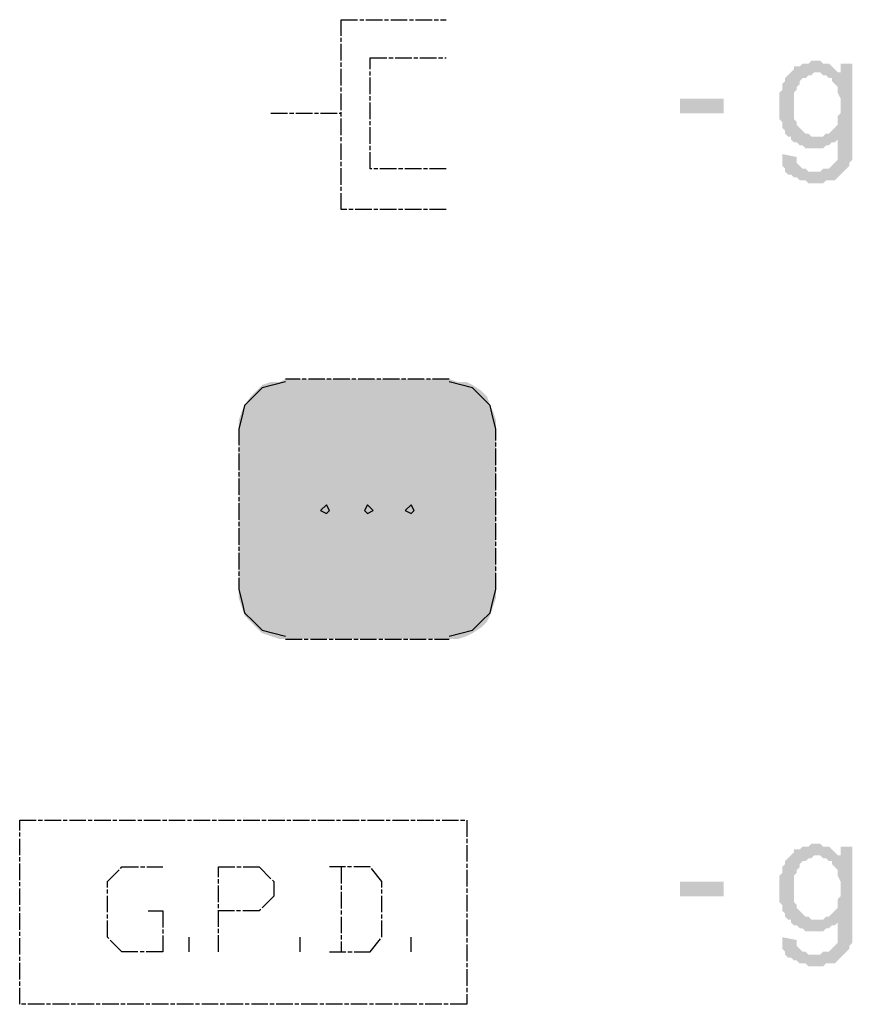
# Model space of a CAD drawing. Header units: millimetres. Extents: x -523 to 1404227, y -783705 to 1038705.
# Tile 403 of 508: x 708412 to 709619, y 226642 to 228069. Entities that reach past the tile are written whole.
import ezdxf

# ---------------------------------------------------------------- set-up
doc = ezdxf.new("R2010")
doc.units = ezdxf.units.MM
doc.linetypes.add('ACAD_ISO08W100', pattern=[36, 24, -3, 6, -3])
doc.layers.add('!!ELEKTRYKA', color=7, linetype='Continuous')

msp = doc.modelspace()

# ---------------------------------------------------------------- hatches: boundary and pattern name
at = {"layer": '!!ELEKTRYKA', "linetype": 'ACAD_ISO08W100'}
for points in [[(709563.75, 228009.77), (709563.75, 228009.77), (709559.52, 228009.77), (709555.28, 228005.54), (709551.05, 228005.54), (709546.82, 228005.54), (709542.58, 228001.31), (709538.35, 228001.31), (709534.12, 228001.31), (709534.12, 227997.07), (709529.88, 227992.84), (709567.98, 227992.84), (709572.22, 227992.84), (709576.45, 227988.61), (709601.85, 227992.84), (709601.85, 227992.84), (709597.62, 227992.84), (709593.38, 227997.07), (709589.15, 228001.31), (709589.15, 228001.31), (709584.92, 228005.54), (709580.68, 228005.54), (709576.45, 228005.54), (709572.22, 228009.77)], [(709618.79, 228005.54), (709601.85, 228005.54), (709601.85, 227992.84), (709576.45, 227988.61), (709580.68, 227988.61), (709584.92, 227984.37), (709589.15, 227984.37), (709589.15, 227980.14), (709593.38, 227975.91), (709593.38, 227975.91), (709597.62, 227971.67), (709597.62, 227967.44), (709597.62, 227963.2), (709601.85, 227954.74), (709601.85, 227950.5), (709601.85, 227946.27), (709601.85, 227942.04), (709601.85, 227933.57), (709597.62, 227929.34), (709597.62, 227925.1), (709597.62, 227920.87), (709597.62, 227916.64), (709593.38, 227912.4), (709593.38, 227912.4), (709589.15, 227908.17), (709584.92, 227903.94), (709580.68, 227903.94), (709576.45, 227899.7), (709572.22, 227899.7), (709567.98, 227899.7), (709618.79, 227899.7)], [(709529.88, 227992.84), (709525.65, 227988.61), (709521.42, 227984.37), (709521.42, 227980.14), (709517.18, 227975.91), (709517.18, 227975.91), (709517.18, 227971.67), (709517.18, 227967.44), (709512.95, 227963.2), (709512.95, 227958.97), (709512.95, 227954.74), (709512.95, 227950.5), (709512.95, 227946.27), (709512.95, 227946.27), (709512.95, 227937.8), (709512.95, 227933.57), (709512.95, 227929.34), (709512.95, 227925.1), (709517.18, 227920.87), (709517.18, 227916.64), (709517.18, 227912.4), (709521.42, 227908.17), (709521.42, 227903.94), (709525.65, 227899.7), (709529.88, 227899.7), (709529.88, 227895.47), (709534.12, 227891.24), (709538.35, 227891.24), (709542.58, 227887), (709546.82, 227887), (709551.05, 227882.77), (709555.28, 227882.77), (709559.52, 227882.77), (709563.75, 227882.77), (709567.98, 227882.77), (709572.22, 227882.77), (709576.45, 227882.77), (709580.68, 227887), (709584.92, 227887), (709589.15, 227891.24), (709593.38, 227891.24), (709597.62, 227895.47), (709597.62, 227899.7), (709618.79, 227899.7), (709567.98, 227899.7), (709563.75, 227899.7), (709559.52, 227899.7), (709555.28, 227903.94), (709551.05, 227903.94), (709546.82, 227908.17), (709542.58, 227912.4), (709542.58, 227912.4), (709542.58, 227912.4), (709538.35, 227916.64), (709538.35, 227920.87), (709534.12, 227925.1), (709534.12, 227929.34), (709534.12, 227933.57), (709534.12, 227942.04), (709534.12, 227946.27), (709534.12, 227950.5), (709534.12, 227954.74), (709534.12, 227958.97), (709534.12, 227963.2), (709538.35, 227967.44), (709538.35, 227971.67), (709542.58, 227975.91), (709542.58, 227980.14), (709546.82, 227984.37), (709551.05, 227984.37), (709555.28, 227988.61), (709559.52, 227988.61), (709563.75, 227992.84), (709567.98, 227992.84)], [(709618.79, 227899.7), (709597.62, 227899.7), (709597.62, 227870.07), (709597.62, 227870.07), (709597.62, 227865.84), (709593.38, 227861.6), (709589.15, 227857.37), (709589.15, 227857.37), (709589.15, 227857.37), (709584.92, 227853.14), (709580.68, 227853.14), (709576.45, 227853.14), (709572.22, 227848.9), (709563.75, 227848.9), (709521.42, 227848.9), (709525.65, 227844.67), (709529.88, 227844.67), (709529.88, 227844.67), (709534.12, 227840.44), (709538.35, 227840.44), (709542.58, 227836.2), (709546.82, 227836.2), (709551.05, 227836.2), (709555.28, 227831.97), (709559.52, 227831.97), (709563.75, 227831.97), (709567.98, 227831.97), (709576.45, 227831.97), (709580.68, 227836.2), (709584.92, 227836.2), (709589.15, 227836.2), (709593.38, 227836.2), (709597.62, 227840.44), (709597.62, 227840.44), (709601.85, 227844.67), (709606.09, 227848.9), (709610.32, 227853.14), (709610.32, 227853.14), (709614.55, 227857.37), (709614.55, 227861.6), (709618.79, 227865.84), (709618.79, 227870.07), (709618.79, 227870.07), (709618.79, 227878.54), (709618.79, 227882.77), (709618.79, 227887), (709618.79, 227891.24)], [(709517.18, 227874.3), (709517.18, 227857.37), (709521.42, 227853.14), (709521.42, 227848.9), (709563.75, 227848.9), (709559.52, 227848.9), (709555.28, 227848.9), (709551.05, 227853.14), (709546.82, 227853.14), (709542.58, 227857.37), (709542.58, 227857.37), (709538.35, 227861.6), (709538.35, 227865.84), (709538.35, 227870.07)], [(709563.75, 226875.21), (709563.75, 226875.21), (709559.52, 226875.21), (709555.28, 226870.98), (709551.05, 226870.98), (709546.82, 226870.98), (709542.58, 226866.74), (709538.35, 226866.74), (709534.12, 226866.74), (709534.12, 226862.51), (709529.88, 226858.28), (709567.98, 226858.28), (709572.22, 226858.28), (709576.45, 226854.04), (709601.85, 226858.28), (709601.85, 226858.28), (709597.62, 226858.28), (709593.38, 226862.51), (709589.15, 226866.74), (709589.15, 226866.74), (709584.92, 226870.98), (709580.68, 226870.98), (709576.45, 226870.98), (709572.22, 226875.21)], [(709618.79, 226870.98), (709601.85, 226870.98), (709601.85, 226858.28), (709576.45, 226854.04), (709580.68, 226854.04), (709584.92, 226849.81), (709589.15, 226849.81), (709589.15, 226845.58), (709593.38, 226841.34), (709593.38, 226841.34), (709597.62, 226837.11), (709597.62, 226832.88), (709597.62, 226828.64), (709601.85, 226820.18), (709601.85, 226815.94), (709601.85, 226811.71), (709601.85, 226807.48), (709601.85, 226799.01), (709597.62, 226794.77), (709597.62, 226790.54), (709597.62, 226786.31), (709597.62, 226782.07), (709593.38, 226777.84), (709593.38, 226777.84), (709589.15, 226773.61), (709584.92, 226769.37), (709580.68, 226769.37), (709576.45, 226765.14), (709572.22, 226765.14), (709567.98, 226765.14), (709618.79, 226765.14)], [(709529.88, 226858.28), (709525.65, 226854.04), (709521.42, 226849.81), (709521.42, 226845.58), (709517.18, 226841.34), (709517.18, 226841.34), (709517.18, 226837.11), (709517.18, 226832.88), (709512.95, 226828.64), (709512.95, 226824.41), (709512.95, 226820.18), (709512.95, 226815.94), (709512.95, 226811.71), (709512.95, 226811.71), (709512.95, 226803.24), (709512.95, 226799.01), (709512.95, 226794.77), (709512.95, 226790.54), (709517.18, 226786.31), (709517.18, 226782.07), (709517.18, 226777.84), (709521.42, 226773.61), (709521.42, 226769.37), (709525.65, 226765.14), (709529.88, 226765.14), (709529.88, 226760.91), (709534.12, 226756.67), (709538.35, 226756.67), (709542.58, 226752.44), (709546.82, 226752.44), (709551.05, 226748.21), (709555.28, 226748.21), (709559.52, 226748.21), (709563.75, 226748.21), (709567.98, 226748.21), (709572.22, 226748.21), (709576.45, 226748.21), (709580.68, 226752.44), (709584.92, 226752.44), (709589.15, 226756.67), (709593.38, 226756.67), (709597.62, 226760.91), (709597.62, 226765.14), (709618.79, 226765.14), (709567.98, 226765.14), (709563.75, 226765.14), (709559.52, 226765.14), (709555.28, 226769.37), (709551.05, 226769.37), (709546.82, 226773.61), (709542.58, 226777.84), (709542.58, 226777.84), (709542.58, 226777.84), (709538.35, 226782.07), (709538.35, 226786.31), (709534.12, 226790.54), (709534.12, 226794.77), (709534.12, 226799.01), (709534.12, 226807.48), (709534.12, 226811.71), (709534.12, 226815.94), (709534.12, 226820.18), (709534.12, 226824.41), (709534.12, 226828.64), (709538.35, 226832.88), (709538.35, 226837.11), (709542.58, 226841.34), (709542.58, 226845.58), (709546.82, 226849.81), (709551.05, 226849.81), (709555.28, 226854.04), (709559.52, 226854.04), (709563.75, 226858.28), (709567.98, 226858.28)], [(709618.79, 226765.14), (709597.62, 226765.14), (709597.62, 226735.51), (709597.62, 226735.51), (709597.62, 226731.27), (709593.38, 226727.04), (709589.15, 226722.81), (709589.15, 226722.81), (709589.15, 226722.81), (709584.92, 226718.57), (709580.68, 226718.57), (709576.45, 226718.57), (709572.22, 226714.34), (709563.75, 226714.34), (709521.42, 226714.34), (709525.65, 226710.11), (709529.88, 226710.11), (709529.88, 226710.11), (709534.12, 226705.87), (709538.35, 226705.87), (709542.58, 226701.64), (709546.82, 226701.64), (709551.05, 226701.64), (709555.28, 226697.41), (709559.52, 226697.41), (709563.75, 226697.41), (709567.98, 226697.41), (709576.45, 226697.41), (709580.68, 226701.64), (709584.92, 226701.64), (709589.15, 226701.64), (709593.38, 226701.64), (709597.62, 226705.87), (709597.62, 226705.87), (709601.85, 226710.11), (709606.09, 226714.34), (709610.32, 226718.57), (709610.32, 226718.57), (709614.55, 226722.81), (709614.55, 226727.04), (709618.79, 226731.27), (709618.79, 226735.51), (709618.79, 226735.51), (709618.79, 226743.97), (709618.79, 226748.21), (709618.79, 226752.44), (709618.79, 226756.67)], [(709517.18, 226739.74), (709517.18, 226722.81), (709521.42, 226718.57), (709521.42, 226714.34), (709563.75, 226714.34), (709559.52, 226714.34), (709555.28, 226714.34), (709551.05, 226718.57), (709546.82, 226718.57), (709542.58, 226722.81), (709542.58, 226722.81), (709538.35, 226727.04), (709538.35, 226731.27), (709538.35, 226735.51)]]:
    msp.add_hatch(color=7, dxfattribs=at).paths.add_polyline_path(points)

# ---------------------------------------------------------------- linework, layer by layer
at = {"layer": '!!ELEKTRYKA', "color": 5, "linetype": 'ACAD_ISO08W100', "lineweight": -3}
for points in [[(709030.34, 227793.87), (708877.93, 227793.87), (708877.93, 228069.04), (709030.34, 228069.04)], [(709030.34, 227853.14), (708920.27, 227853.14), (708920.27, 228014.01), (709030.34, 228014.01)], [(708776.33, 227933.57), (708877.93, 227933.57)], [(708797.5, 227544.09), (708780.56, 227539.86), (708763.63, 227535.63), (708750.93, 227522.93), (708738.23, 227510.23), (708734, 227493.29), (708729.76, 227476.36), (708729.76, 227243.52), (708734, 227226.59), (708738.23, 227209.65), (708750.93, 227196.95), (708763.63, 227184.25), (708780.56, 227180.02), (708797.5, 227175.78)], [(709034.57, 227548.33), (708797.5, 227548.33)], [(709034.57, 227175.78), (709051.5, 227180.02), (709068.44, 227184.25), (709081.14, 227196.95), (709093.84, 227209.65), (709098.07, 227226.59), (709102.31, 227243.52), (709102.31, 227476.36), (709098.07, 227493.29), (709093.84, 227510.23), (709081.14, 227522.93), (709068.44, 227535.63), (709051.5, 227539.86), (709034.57, 227544.09)], [(708797.5, 227171.55), (709034.57, 227171.55)], [(708598.53, 226777.84), (708619.69, 226777.84), (708619.69, 226718.57), (708560.43, 226718.57), (708539.26, 226739.74), (708539.26, 226820.18), (708560.43, 226841.34), (708619.69, 226841.34)], [(708700.13, 226718.57), (708700.13, 226841.34), (708759.4, 226841.34), (708780.56, 226820.18), (708780.56, 226799.01), (708759.4, 226777.84), (708700.13, 226777.84)], [(708861, 226718.57), (708920.27, 226718.57), (708937.2, 226739.74), (708937.2, 226820.18), (708920.27, 226841.34), (708861, 226841.34)], [(708877.93, 226841.34), (708877.93, 226718.57)], [(708657.79, 226718.57), (708657.79, 226739.74)], [(708818.67, 226718.57), (708818.67, 226739.74)], [(708979.54, 226718.57), (708979.54, 226739.74)]]:
    msp.add_lwpolyline(points, dxfattribs=at)
at = {"layer": '!!ELEKTRYKA', "color": 7, "linetype": 'ACAD_ISO08W100', "lineweight": -3}
for points in [[(708856.77, 227366.29), (708848.3, 227357.82), (708856.77, 227353.59), (708861, 227357.82)], [(708916.03, 227366.29), (708911.8, 227357.82), (708916.03, 227353.59), (708924.5, 227357.82)], [(708979.54, 227366.29), (708971.07, 227357.82), (708979.54, 227353.59), (708983.77, 227357.82)]]:
    msp.add_lwpolyline(points, close=True, dxfattribs=at)
at = {"layer": '!!ELEKTRYKA', "color": 5, "linetype": 'ACAD_ISO08W100', "lineweight": -3}
msp.add_lwpolyline([(709059.97, 226909.08), (709059.97, 226642.37), (708412.25, 226642.37), (708412.25, 226909.08)], close=True, dxfattribs=at)
at = {"layer": '!!ELEKTRYKA', "color": 7, "linetype": 'ACAD_ISO08W100', "lineweight": -3}
for points in [[(709369.01, 227933.57), (709369.01, 227954.74), (709432.51, 227933.57), (709432.51, 227954.74)], [(709369.01, 226799.01), (709369.01, 226820.18), (709432.51, 226799.01), (709432.51, 226820.18)]]:
    msp.add_solid(points, dxfattribs=at)
at = {"layer": '!!ELEKTRYKA', "color": 150, "linetype": 'ACAD_ISO08W100', "lineweight": -3}
for points in [[(708763.63, 227539.86), (709081.14, 227531.39), (708755.16, 227531.39)], [(708776.33, 227544.09), (709068.44, 227539.86), (708763.63, 227539.86)], [(708763.63, 227539.86), (709068.44, 227539.86), (709081.14, 227531.39)], [(708776.33, 227544.09), (709059.97, 227544.09), (709068.44, 227539.86)], [(708797.5, 227548.33), (709047.27, 227544.09), (708789.03, 227544.09)], [(708797.5, 227548.33), (709034.57, 227548.33), (709047.27, 227544.09)], [(708755.16, 227531.39), (709089.61, 227522.93), (708746.7, 227522.93)], [(708755.16, 227531.39), (709081.14, 227531.39), (709089.61, 227522.93)], [(708746.7, 227522.93), (709093.84, 227510.23), (708738.23, 227510.23)], [(708746.7, 227522.93), (709089.61, 227522.93), (709093.84, 227510.23)], [(708734, 227501.76), (709102.31, 227489.06), (708729.76, 227489.06)], [(708738.23, 227510.23), (709098.07, 227501.76), (708734, 227501.76)], [(708734, 227501.76), (709098.07, 227501.76), (709102.31, 227489.06)], [(708738.23, 227510.23), (709093.84, 227510.23), (709098.07, 227501.76)], [(708729.76, 227489.06), (709102.31, 227476.36), (708729.76, 227476.36)], [(708729.76, 227489.06), (709102.31, 227489.06), (709102.31, 227476.36)], [(708729.76, 227476.36), (709102.31, 227243.52), (708729.76, 227243.52)], [(708729.76, 227476.36), (709102.31, 227476.36), (709102.31, 227243.52)], [(708729.76, 227243.52), (709102.31, 227230.82), (708729.76, 227230.82)], [(708729.76, 227243.52), (709102.31, 227243.52), (709102.31, 227230.82)], [(708729.76, 227230.82), (709098.07, 227218.12), (708734, 227218.12)], [(708729.76, 227230.82), (709102.31, 227230.82), (709098.07, 227218.12)], [(708734, 227218.12), (709093.84, 227205.42), (708738.23, 227205.42)], [(708734, 227218.12), (709098.07, 227218.12), (709093.84, 227205.42)], [(708738.23, 227205.42), (709089.61, 227196.95), (708746.7, 227196.95)], [(708738.23, 227205.42), (709093.84, 227205.42), (709089.61, 227196.95)], [(708746.7, 227196.95), (709081.14, 227188.49), (708755.16, 227188.49)], [(708746.7, 227196.95), (709089.61, 227196.95), (709081.14, 227188.49)], [(708755.16, 227188.49), (709068.44, 227180.02), (708763.63, 227180.02)], [(708755.16, 227188.49), (709081.14, 227188.49), (709068.44, 227180.02)], [(708763.63, 227180.02), (709059.97, 227175.78), (708776.33, 227175.78)], [(708763.63, 227180.02), (709068.44, 227180.02), (709059.97, 227175.78)], [(708776.33, 227175.78), (709047.27, 227171.55), (708789.03, 227171.55)], [(708776.33, 227175.78), (709059.97, 227175.78), (709047.27, 227171.55)]]:
    msp.add_solid(points, dxfattribs=at)

doc.saveas('drawing.dxf')
